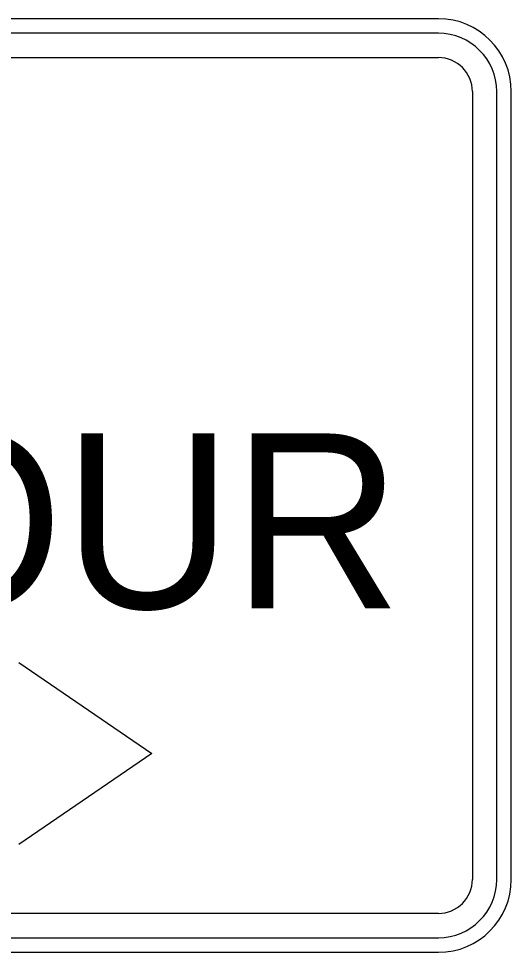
# Model space of a CAD drawing. Extents: x 1458 to 4498, y 17709 to 24109.
# Drawn here: x 1983.12 to 2008.44, y 21044.55 to 21092.55 of the extents above; entities that cross this region are included whole.
import ezdxf

# ---------------------------------------------------------------- set-up
doc = ezdxf.new("R2010")
doc.units = 0
doc.layers.add('P_TRAF_TCP_General', color=7, linetype='Continuous')

msp = doc.modelspace()

# ---------------------------------------------------------------- linework, layer by layer
at = {"layer": 'P_TRAF_TCP_General'}
for p, q in [((2004.688, 21092.546), (1952.188, 21092.546)), ((2004.688, 21091.796), (1952.188, 21091.796)), ((2004.688, 21091.796), (1952.188, 21091.796)), ((1952.188, 21090.546), (2004.688, 21090.546)), ((2006.438, 21088.796), (2006.438, 21048.296)), ((2007.688, 21048.296), (2007.688, 21088.796)), ((2007.688, 21048.296), (2007.688, 21088.796)), ((2008.438, 21048.296), (2008.438, 21088.796)), ((2004.688, 21046.546), (1952.2, 21046.546)), ((1952.188, 21045.296), (2004.688, 21045.296)), ((1952.2, 21045.296), (2004.688, 21045.296)), ((1952.188, 21044.546), (2004.688, 21044.546))]:
    msp.add_line(p, q, dxfattribs=at)
msp.add_lwpolyline([(1983.124, 21059.442), (1989.958, 21054.764), (1983.124, 21050.085)], dxfattribs=at)
msp.add_lwpolyline([(1983.124, 21059.442), (1989.958, 21054.764), (1983.124, 21050.085)], dxfattribs=at)
msp.add_lwpolyline([(1983.124, 21059.442), (1989.958, 21054.764), (1983.124, 21050.085)], dxfattribs=at)
for centre, radius, start, end in [((2004.688, 21088.796), 3.75, 0, 90), ((2004.688, 21088.796), 3, 0, 90), ((2004.688, 21088.796), 3, 0, 90), ((2004.688, 21088.796), 1.75, 0, 90), ((2004.688, 21048.296), 3, 270, 0), ((2004.688, 21048.296), 3, 270, 0), ((2004.688, 21048.296), 1.75, 270, 0), ((2004.688, 21048.296), 3.75, 270, 0)]:
    msp.add_arc(centre, radius, start, end, dxfattribs=at)

# ---------------------------------------------------------------- texts
msp.add_text('DETOUR', height=9, dxfattribs=at).set_placement((1951.979, 21062.224))

doc.saveas('drawing.dxf')
